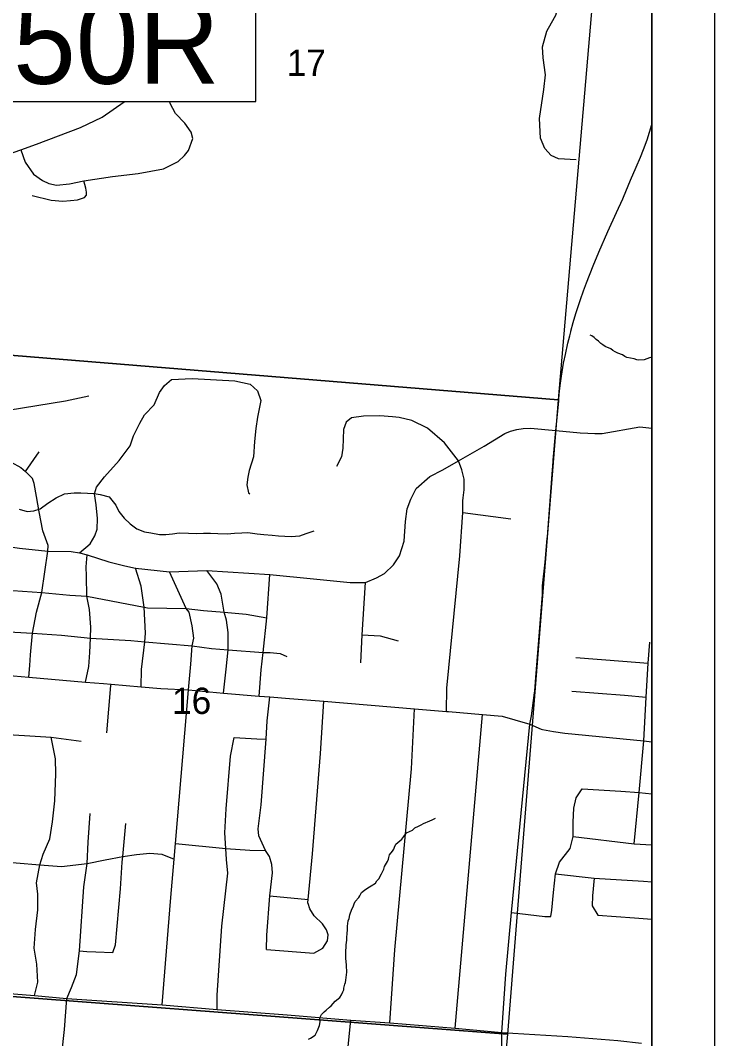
# Model space of a CAD drawing. Extents: x 0 to 34, y 0 to 22.
# Drawn here: x 7.896 to 9, y 16.564 to 18.183 of the extents above; entities that cross this region are included whole.
import ezdxf

# ---------------------------------------------------------------- set-up
doc = ezdxf.new("R2010")
doc.units = 0
for name, color, linetype in [('GM_X_City_Street', 7, 'Continuous'), ('GM_X_Corporation', 7, 'Continuous'), ('GM_X_County_Road', 7, 'Continuous'), ('GM_X_Minor_River', 7, 'Continuous'), ('GM_X_Section_Text', 7, 'Continuous'), ('SH_Data', 7, 'Continuous'), ('SH_Text', 7, 'Continuous')]:
    doc.layers.add(name, color=color, linetype=linetype)

msp = doc.modelspace()

# ---------------------------------------------------------------- linework, layer by layer
at = {"layer": 'GM_X_City_Street'}
for p, q in [((7.9039, 17.4651), (7.9253, 17.4964)), ((8.5992, 17.3999), (8.6756, 17.3902)), ((8.5875, 16.5806), (8.6309, 17.079)), ((8.2922, 16.7908), (8.3533, 16.785)), ((8.2873, 16.7054), (8.3624, 16.6997)), ((7.9658, 16.5783), (7.9694, 16.6276))]:
    msp.add_line(p, q, dxfattribs=at)
for points in [[(8.7799, 17.9607), (8.7514, 17.9623), (8.7401, 17.9675), (8.7297, 17.9787), (8.7228, 17.9955), (8.7215, 18.0263), (8.7285, 18.0726), (8.7308, 18.0957), (8.7272, 18.1228), (8.7259, 18.1403), (8.7331, 18.1653), (8.7406, 18.1786), (8.7472, 18.191), (8.751, 18.2035), (8.7572, 18.2416), (8.7607, 18.2853), (8.7679, 18.32)], [(7.8961, 17.9769), (7.9032, 17.9569), (7.9166, 17.9378), (7.9306, 17.9279), (7.941, 17.923), (7.9529, 17.9208), (7.9735, 17.9226), (7.9965, 17.9275), (8.0422, 17.9343), (8.0831, 17.9391), (8.1235, 17.9467), (8.1465, 17.9582), (8.1566, 17.9677), (8.1633, 17.9757), (8.1697, 17.9945), (8.1674, 18.0046), (8.1573, 18.0193), (8.1424, 18.0345), (8.1338, 18.0502), (8.1331, 18.0529)], [(7.9146, 17.9041), (7.9447, 17.8969), (7.9629, 17.8949), (7.9754, 17.896), (7.9864, 17.8972), (7.9978, 17.9008), (8.001, 17.9045), (8.0008, 17.9095), (7.9998, 17.916), (7.9965, 17.9275)], [(7.9899, 17.3363), (8.0064, 17.3502), (8.0143, 17.3633), (8.0176, 17.3739), (8.0184, 17.3905), (8.0163, 17.4123), (8.0137, 17.4298), (8.0167, 17.4407), (8.0296, 17.4571), (8.0527, 17.4828), (8.07, 17.5063), (8.0754, 17.5218), (8.0854, 17.5424), (8.093, 17.5555), (8.1082, 17.5715), (8.1171, 17.5907), (8.1249, 17.6019), (8.1362, 17.6118), (8.1689, 17.613), (8.2365, 17.6094), (8.261, 17.6043), (8.2726, 17.5937), (8.2782, 17.5784), (8.273, 17.5516), (8.2703, 17.5338), (8.2682, 17.5129), (8.2664, 17.4887), (8.2598, 17.4668), (8.2576, 17.4562), (8.2558, 17.4441), (8.2585, 17.4315), (8.2604, 17.4299)], [(7.6448, 17.5811), (7.727, 17.5704), (7.8249, 17.5627), (7.8762, 17.563), (7.9674, 17.5779), (8.0044, 17.5858)], [(8.4874, 17.5521), (8.4674, 17.5537), (8.4416, 17.5532), (8.4225, 17.5505), (8.4137, 17.5438), (8.4097, 17.5321), (8.4087, 17.5027), (8.4063, 17.4884), (8.3983, 17.4734)], [(8.6002, 17.4237), (8.6015, 17.4362), (8.6018, 17.4532), (8.5976, 17.4679), (8.5924, 17.4822), (8.5704, 17.5111), (8.5434, 17.5343), (8.5181, 17.5463), (8.4984, 17.5513), (8.4874, 17.5521)], [(7.9395, 17.3388), (7.9762, 17.3381), (7.9899, 17.3363), (8.0021, 17.3328), (8.0365, 17.3219), (8.0618, 17.3154), (8.0787, 17.3117), (8.1329, 17.3056), (8.192, 17.3081), (8.2926, 17.3016), (8.3619, 17.2947), (8.4204, 17.2891), (8.4446, 17.2891), (8.462, 17.2962), (8.4746, 17.3031), (8.4889, 17.3167), (8.4987, 17.3314), (8.5062, 17.3545), (8.5085, 17.386), (8.5109, 17.4059), (8.5165, 17.4216), (8.5251, 17.4384), (8.547, 17.4572), (8.5675, 17.4682), (8.5924, 17.4822), (8.6334, 17.5058), (8.6663, 17.5257), (8.6753, 17.5297), (8.6851, 17.5321), (8.6955, 17.5337), (8.7073, 17.5343), (8.7476, 17.5306)], [(7.6416, 17.5094), (7.7334, 17.5024), (7.7566, 17.4952), (7.7784, 17.492), (7.816, 17.4904), (7.8378, 17.4908), (7.863, 17.4851), (7.8811, 17.4801), (7.8961, 17.4717), (7.9039, 17.4651), (7.915, 17.4541)], [(7.9089, 17.1384), (7.9108, 17.157), (7.9117, 17.1737), (7.9147, 17.2081), (7.9211, 17.2418), (7.93, 17.2729), (7.9395, 17.3388), (7.9399, 17.3478), (7.9316, 17.371), (7.9253, 17.4012), (7.9214, 17.4256), (7.9174, 17.4461), (7.915, 17.4541)], [(8.5735, 17.0839), (8.5739, 17.1208), (8.5947, 17.3312), (8.5992, 17.3999), (8.5997, 17.4188), (8.6002, 17.4237)], [(7.6215, 17.3849), (7.6693, 17.3808), (7.7117, 17.375), (7.7563, 17.3685), (7.7855, 17.3636), (7.8287, 17.3525), (7.8942, 17.3432), (7.9395, 17.3388)], [(7.6015, 17.3328), (7.6226, 17.314), (7.6344, 17.3077), (7.6595, 17.3044), (7.6885, 17.3037), (7.7039, 17.3047), (7.7707, 17.2951), (7.816, 17.2866), (7.8684, 17.2773), (7.93, 17.2729), (7.9743, 17.2689), (8.0015, 17.2671), (8.0923, 17.2494), (8.0976, 17.2485), (8.1596, 17.2476), (8.1867, 17.2446), (8.22, 17.2419), (8.2549, 17.2385), (8.2877, 17.2326)], [(7.9991, 17.1306), (8.0045, 17.1556), (8.0059, 17.1777), (8.0073, 17.2004), (8.0075, 17.2179), (8.0054, 17.2459), (8.0015, 17.2671), (8.001, 17.2989), (8.0005, 17.314), (8.0021, 17.3328)], [(8.0876, 17.123), (8.0883, 17.1505), (8.0934, 17.1943), (8.0945, 17.2083), (8.0923, 17.2494), (8.088, 17.2831), (8.0787, 17.3117)], [(8.1209, 16.6175), (8.1351, 16.7879), (8.1403, 16.8489), (8.1422, 16.8739), (8.163, 17.1184), (8.1666, 17.1593), (8.169, 17.188), (8.1717, 17.2006), (8.1688, 17.22), (8.164, 17.2418), (8.1596, 17.2476), (8.1329, 17.3056)], [(8.2188, 17.1127), (8.223, 17.151), (8.2264, 17.182), (8.2259, 17.2093), (8.2234, 17.2291), (8.22, 17.2419), (8.2149, 17.2703), (8.208, 17.2865), (8.192, 17.3081)], [(8.2755, 17.1082), (8.2789, 17.1503), (8.2817, 17.1774), (8.2877, 17.2326), (8.2926, 17.3016)], [(8.4371, 17.1611), (8.4395, 17.2056), (8.4446, 17.2891)], [(7.6971, 17.2253), (7.8021, 17.2148), (7.9147, 17.2081), (7.9611, 17.2049), (8.0073, 17.2004), (8.0715, 17.1967), (8.0934, 17.1943), (8.169, 17.188), (8.1995, 17.1837), (8.2264, 17.182), (8.2817, 17.1774), (8.293, 17.1775), (8.3088, 17.1758), (8.3195, 17.1713)], [(8.4395, 17.2056), (8.4682, 17.2041), (8.4966, 17.1964)], [(8.8722, 16.8735), (8.8798, 16.9549), (8.8875, 17.0372), (8.8911, 17.1065), (8.8943, 17.1608), (8.8968, 17.1939)], [(8.7792, 17.1696), (8.8542, 17.1636), (8.8943, 17.1608)], [(7.3588, 17.1266), (7.3832, 17.1065), (7.4021, 17.0878), (7.403, 17.0873), (7.4187, 17.0801), (7.4497, 17.0727), (7.4873, 17.0724), (7.5206, 17.0848), (7.5534, 17.0939), (7.5822, 17.093), (7.6042, 17.0875), (7.6292, 17.0819), (7.675, 17.0675), (7.7268, 17.0589), (7.7614, 17.0557), (7.8049, 17.0531), (7.8501, 17.0486), (7.9448, 17.0429), (7.9925, 17.0368)], [(8.033, 17.0501), (8.0395, 17.125), (8.0399, 17.1271)], [(8.7729, 17.1163), (8.8564, 17.1097), (8.8911, 17.1065)], [(8.2873, 16.7054), (8.2875, 16.7282), (8.2922, 16.7908), (8.2966, 16.8275), (8.2958, 16.8405), (8.292, 16.8531), (8.2857, 16.8629), (8.2749, 16.8863), (8.274, 16.8973), (8.2788, 16.9355), (8.2864, 17.0397), (8.2882, 17.0691), (8.2923, 17.1069)], [(8.3531, 16.7792), (8.3528, 16.7801), (8.3533, 16.785), (8.3605, 16.8575), (8.3728, 17.0172), (8.3783, 17.1)], [(8.4834, 16.5891), (8.4914, 16.7051), (8.5177, 16.9926), (8.5228, 17.0881)], [(7.9181, 16.6321), (7.9232, 16.6534), (7.9217, 16.6819), (7.9176, 16.7075), (7.9197, 16.7371), (7.9236, 16.7685), (7.9235, 16.7933), (7.921, 16.8113), (7.9267, 16.8401), (7.9319, 16.8572), (7.9425, 16.8812), (7.9468, 16.9086), (7.9503, 16.942), (7.9522, 16.9845), (7.9517, 17.0084), (7.9448, 17.0429)], [(8.2084, 16.61), (8.2086, 16.6328), (8.2163, 16.7425), (8.2255, 16.8267), (8.2236, 16.8486), (8.2222, 16.866), (8.2209, 16.8908), (8.223, 16.9291), (8.2301, 17.0128), (8.2358, 17.0424)], [(8.2358, 17.0424), (8.2717, 17.0401), (8.2864, 17.0397)], [(8.6767, 16.7641), (8.73, 16.7581), (8.7393, 16.7581), (8.7411, 16.7682), (8.7439, 16.7962), (8.747, 16.8256), (8.7533, 16.8445), (8.7703, 16.866), (8.7751, 16.8852), (8.7751, 16.9078), (8.776, 16.93), (8.7795, 16.9467), (8.7893, 16.9606)], [(8.7893, 16.9606), (8.8507, 16.9571), (8.8798, 16.9549), (8.9, 16.9529)], [(7.9694, 16.6276), (7.9771, 16.645), (7.9848, 16.6657), (7.9898, 16.7031), (7.9968, 16.8048), (8.002, 16.8424), (8.0035, 16.8759), (8.0066, 16.9216)], [(8.0427, 16.7005), (8.0468, 16.713), (8.0549, 16.8017), (8.0576, 16.8442), (8.0584, 16.8534), (8.0634, 16.9057)], [(8.7751, 16.8852), (8.8722, 16.8735), (8.9, 16.8716)], [(7.38, 16.8718), (7.382, 16.8716), (7.3879, 16.8711), (7.4164, 16.8677), (7.4788, 16.8625), (7.5739, 16.8518), (7.6138, 16.8478), (7.6534, 16.8441), (7.7086, 16.8398), (7.7333, 16.8373), (7.7895, 16.8421), (7.8497, 16.8461), (7.8891, 16.843), (7.9267, 16.8401), (7.9612, 16.8375), (8.002, 16.8424), (8.0303, 16.8479), (8.0584, 16.8534), (8.0803, 16.8564), (8.1016, 16.8588), (8.1208, 16.857), (8.1403, 16.8489)], [(8.1422, 16.8739), (8.2222, 16.866), (8.2607, 16.8636), (8.2857, 16.8629)], [(8.747, 16.8256), (8.8082, 16.8187), (8.8867, 16.8139), (8.9, 16.8129)], [(8.8082, 16.8187), (8.8057, 16.7909), (8.805, 16.7748), (8.8144, 16.7598), (8.8725, 16.7556), (8.9, 16.7539)], [(8.3624, 16.6997), (8.3767, 16.7073), (8.3841, 16.7191), (8.3852, 16.7287), (8.3828, 16.7368), (8.3762, 16.7464), (8.3628, 16.7589), (8.3559, 16.7701), (8.3533, 16.7783), (8.3531, 16.7792)], [(7.9898, 16.7031), (8.0012, 16.7023), (8.0157, 16.7015), (8.0427, 16.7005)], [(8.3741, 16.0947), (8.3786, 16.1417), (8.3812, 16.1722), (8.3887, 16.2521), (8.3939, 16.3074), (8.395, 16.319), (8.3979, 16.3493), (8.4049, 16.4233), (8.413, 16.5096), (8.4215, 16.5931)], [(7.9523, 16.4409), (7.953, 16.4484), (7.9555, 16.4859), (7.9654, 16.5733), (7.9658, 16.5783)]]:
    msp.add_lwpolyline(points, dxfattribs=at)
at = {"layer": 'GM_X_Corporation'}
for points in [[(8.9, 14.098), (8.9, 19.3874), (8.8288, 19.3684), (8.73, 19.3298), (8.648, 19.2941), (8.5711, 19.2518), (8.5053, 19.2254), (8.461, 19.2162), (8.3996, 19.2072), (8.3709, 19.2089), (8.3504, 19.2202), (8.3344, 19.2397), (8.3245, 19.2617), (8.3138, 19.2837), (8.3059, 19.2949), (8.2967, 19.3032), (8.274, 19.3267), (8.2293, 19.3521), (8.2346, 19.7113), (8.2412, 20.0451)], [(8.9, 14.098), (8.9, 19.185)], [(7.7459, 18.2415), (7.7682, 18.6757), (8.8396, 18.6106), (8.7511, 17.5795), (7.7161, 17.6636), (7.7361, 18.0529)]]:
    msp.add_lwpolyline(points, dxfattribs=at)
for points in [[(7.7161, 17.6636), (8.7511, 17.5795), (8.6706, 16.571), (7.6101, 16.6513)], [(7.6101, 16.6513), (8.6706, 16.571), (8.5797, 15.5737), (7.5243, 15.6293)]]:
    msp.add_lwpolyline(points, close=True, dxfattribs=at)
at = {"layer": 'GM_X_County_Road'}
for points in [[(7.7476, 17.918), (7.8382, 17.9567), (7.8961, 17.9769), (7.9211, 17.9856), (7.991, 18.012), (8.0255, 18.0288), (8.0606, 18.0529)], [(8.855, 17.9014), (8.8662, 17.9286), (8.8751, 17.9494), (8.882, 17.9651), (8.8869, 17.9772), (8.8925, 17.9924), (8.8963, 18.0048), (8.9, 18.017)], [(8.8065, 17.7922), (8.8158, 17.8143), (8.8303, 17.847), (8.8437, 17.877), (8.8539, 17.8987), (8.855, 17.9014)], [(8.7714, 17.6884), (8.775, 17.702), (8.7792, 17.7166), (8.7821, 17.7247), (8.7864, 17.7386), (8.7914, 17.7527), (8.796, 17.7652), (8.8065, 17.7922)], [(8.7602, 17.6396), (8.7628, 17.6512), (8.7666, 17.6693), (8.7694, 17.6808), (8.7711, 17.6875), (8.7714, 17.6884)], [(8.7522, 17.58), (8.7527, 17.5885), (8.7542, 17.602), (8.7557, 17.613), (8.7576, 17.6239), (8.7598, 17.6376), (8.7602, 17.6396)], [(8.7429, 17.4814), (8.7431, 17.4835), (8.7476, 17.5306), (8.7499, 17.5557), (8.752, 17.5769), (8.7522, 17.58)], [(8.7476, 17.5306), (8.7861, 17.527), (8.7983, 17.5264), (8.8095, 17.5259), (8.8212, 17.5259), (8.8811, 17.5365), (8.9, 17.5343)], [(8.734, 17.3617), (8.7412, 17.4542), (8.7429, 17.4814)], [(8.7263, 17.2818), (8.7264, 17.2838), (8.7305, 17.3214), (8.7338, 17.3587), (8.734, 17.3617)], [(8.7134, 17.1134), (8.7138, 17.1164), (8.7156, 17.1378), (8.7259, 17.27), (8.7263, 17.2818)], [(6.8723, 17.2385), (6.9385, 17.2323), (7.0115, 17.2251), (7.0882, 17.2176), (7.1336, 17.2126), (7.1607, 17.2101), (7.2275, 17.2025), (7.2594, 17.1994), (7.2949, 17.1958), (7.3729, 17.188), (7.4859, 17.1781), (7.5311, 17.1733), (7.5518, 17.1711), (7.616, 17.1642), (7.6977, 17.1566), (7.7562, 17.1516), (7.7976, 17.148), (7.8351, 17.1448), (7.9089, 17.1384), (7.9991, 17.1306), (8.028, 17.1281)], [(8.028, 17.1281), (8.0399, 17.1271), (8.0876, 17.123), (8.119, 17.1203), (8.163, 17.1184), (8.2188, 17.1127), (8.2755, 17.1082), (8.2923, 17.1069), (8.3235, 17.1046), (8.3783, 17.1), (8.5228, 17.0881), (8.5735, 17.0839), (8.5764, 17.0836), (8.6309, 17.079), (8.662, 17.0763), (8.6819, 17.0704), (8.7061, 17.0639), (8.7241, 17.0559)], [(8.7061, 17.0639), (8.7088, 17.0767), (8.7134, 17.1134)], [(8.6375, 16.281), (8.6386, 16.2906), (8.6441, 16.3259), (8.6467, 16.3487), (8.6501, 16.4019), (8.6598, 16.5029), (8.6615, 16.5385), (8.6616, 16.5734), (8.6676, 16.6664), (8.6767, 16.7641), (8.7061, 17.0639)], [(8.7241, 17.0559), (8.7259, 17.0551), (8.7437, 17.0522)], [(8.7437, 17.0522), (8.7615, 17.0493), (8.8875, 17.0372), (8.9, 17.0358)], [(7.6349, 16.6531), (7.6359, 16.653), (7.6782, 16.6486), (7.7311, 16.646), (7.8388, 16.6385), (7.9181, 16.6321), (7.9694, 16.6276), (8.1209, 16.6175), (8.2084, 16.61), (8.3198, 16.6017), (8.4215, 16.5931), (8.4834, 16.5891), (8.5875, 16.5806), (8.6103, 16.578), (8.6616, 16.5734)], [(8.6616, 16.5734), (8.7664, 16.5673), (8.846, 16.5606), (8.8837, 16.5564)]]:
    msp.add_lwpolyline(points, dxfattribs=at)
at = {"layer": 'GM_X_Minor_River'}
for points in [[(8.9, 17.6469), (8.8965, 17.646), (8.8923, 17.6445), (8.8878, 17.6431), (8.8794, 17.6424), (8.8764, 17.6428), (8.8719, 17.6443), (8.8602, 17.6467), (8.8572, 17.6483), (8.8534, 17.651), (8.8459, 17.6537), (8.8417, 17.6556), (8.8383, 17.6576), (8.8346, 17.6602), (8.8259, 17.6641), (8.8221, 17.6668), (8.8187, 17.6687), (8.815, 17.6726), (8.8116, 17.6752), (8.8082, 17.6783), (8.8048, 17.681), (8.8018, 17.6822)], [(7.8935, 17.4053), (7.9063, 17.402), (7.917, 17.4029), (7.9269, 17.4058), (7.9392, 17.415), (7.9523, 17.4235), (7.9657, 17.4296), (7.9813, 17.4312), (7.9916, 17.4314), (8.0022, 17.4308), (8.0128, 17.4306), (8.0226, 17.4289), (8.037, 17.4251), (8.0477, 17.4116), (8.052, 17.4017), (8.0605, 17.3909), (8.0702, 17.3819), (8.081, 17.3741), (8.093, 17.3693), (8.1029, 17.3676), (8.1169, 17.3654), (8.1271, 17.3652), (8.1377, 17.3661), (8.1484, 17.3678), (8.1632, 17.3675), (8.1753, 17.3669), (8.1871, 17.3674), (8.1981, 17.3672), (8.2099, 17.3669), (8.2243, 17.3662), (8.2364, 17.3671), (8.2478, 17.368), (8.2573, 17.3682), (8.2725, 17.3664), (8.2827, 17.365), (8.2963, 17.364), (8.3062, 17.363), (8.3164, 17.3628), (8.3262, 17.3622), (8.3403, 17.3631), (8.3503, 17.3667), (8.3629, 17.371)], [(8.4746, 16.8376), (8.4795, 16.8451), (8.4811, 16.8489), (8.4815, 16.8516), (8.483, 16.8557), (8.4876, 16.8618), (8.4895, 16.8652), (8.4907, 16.8682), (8.493, 16.8731), (8.5025, 16.8806), (8.5056, 16.8851), (8.5098, 16.8908), (8.5192, 16.8952), (8.5231, 16.899), (8.5291, 16.9016), (8.5333, 16.9034), (8.5371, 16.9057), (8.547, 16.9101), (8.5504, 16.9116), (8.5561, 16.9142)], [(8.3542, 16.563), (8.3572, 16.5645), (8.3645, 16.569), (8.3683, 16.5765), (8.3702, 16.5818), (8.3714, 16.5845), (8.3726, 16.5905), (8.3722, 16.5943), (8.3726, 16.5977), (8.3745, 16.6023), (8.3787, 16.6064), (8.3818, 16.609), (8.3871, 16.6135), (8.3901, 16.6158), (8.3962, 16.6233), (8.4038, 16.6293), (8.4065, 16.6335), (8.4084, 16.638), (8.41, 16.6414), (8.41, 16.644), (8.4119, 16.6505), (8.4127, 16.6531), (8.4135, 16.6569), (8.4147, 16.6694), (8.4148, 16.6732), (8.4144, 16.6762), (8.4144, 16.6804), (8.4134, 16.6918), (8.4134, 16.6998), (8.4139, 16.713), (8.4147, 16.7202), (8.4148, 16.7248), (8.4152, 16.7305), (8.416, 16.7373), (8.416, 16.7426), (8.4172, 16.7509), (8.4188, 16.7547), (8.4199, 16.7608), (8.423, 16.7694), (8.4249, 16.7732), (8.4265, 16.7781), (8.4284, 16.7819), (8.4338, 16.7883), (8.4357, 16.7909), (8.4383, 16.7959), (8.4429, 16.7996), (8.4467, 16.8026), (8.4509, 16.8052), (8.4536, 16.8067), (8.4604, 16.8108), (8.4627, 16.8146), (8.4657, 16.8176), (8.47, 16.8259), (8.4738, 16.8331), (8.4746, 16.8376)]]:
    msp.add_lwpolyline(points, dxfattribs=at)
at = {"layer": 'SH_Data'}
for p, q in [((9, 20.998), (9, 13.998)), ((8.9, 20.898), (8.9, 14.098))]:
    msp.add_line(p, q, dxfattribs=at)
at = {"layer": 'SH_Text'}
msp.add_lwpolyline([(8.27, 18.2419), (6.8929, 18.2419), (6.8929, 18.0533), (8.27, 18.0533)], close=True, dxfattribs=at)

# ---------------------------------------------------------------- texts
at = {"layer": 'GM_X_Section_Text'}
for s, p in [('17', (8.3194, 18.0942)), ('16', (8.1369, 17.0799))]:
    msp.add_text(s, height=0.04186, rotation=0, dxfattribs=at).set_placement(p)
at = {"layer": 'SH_Text'}
msp.add_text('BUT-122-0650R', height=0.133892, dxfattribs=at).set_placement((6.909, 18.0817))

doc.saveas('drawing.dxf')
